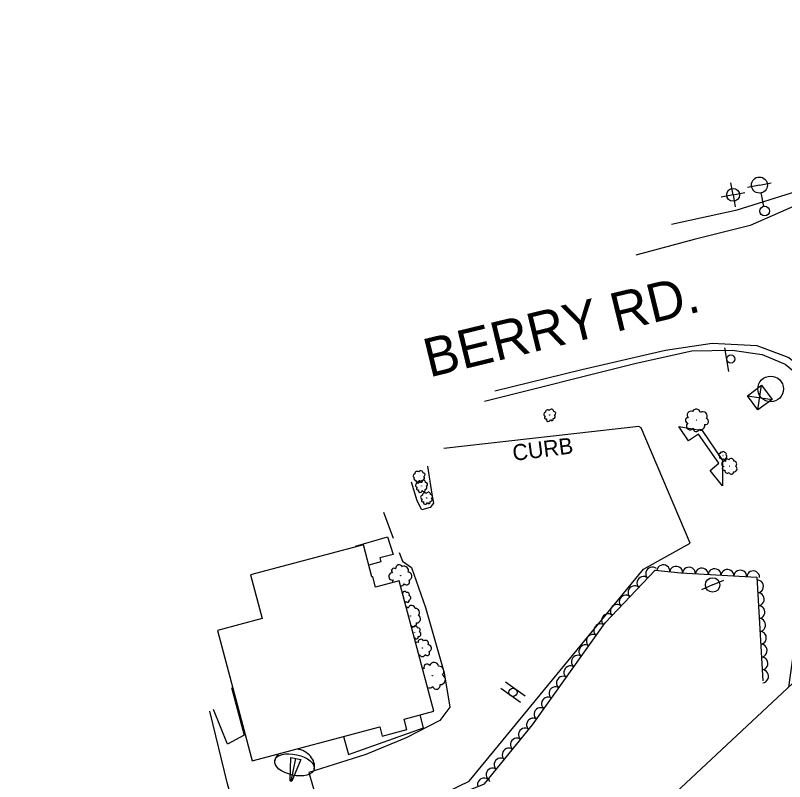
# Model space of a CAD drawing. Extents: x 1722896 to 1754269, y 648279 to 666297.
# Drawn here: x 1742187.2 to 1742426.5, y 651420.2 to 651658.4 of the extents above; entities that cross this region are included whole.
import ezdxf

# ---------------------------------------------------------------- set-up
doc = ezdxf.new("R2010")
doc.units = 0
for name, color, linetype in [('DESIGN - CENTERLINE - Proposed', 7, 'Continuous'), ('DESIGN - CENTERLINE - Proposed Text', 7, 'Continuous'), ('DESIGN - CONTOURS - Intermediate with optional Text', 7, 'Continuous'), ('DESIGN - PUBLIC HEARING - Shapes', 7, 'Continuous'), ('DESIGN - SCRATCH - User 1', 7, 'Continuous'), ('DESIGN - SHEET - Linework', 7, 'Continuous'), ('SURVEY - CENTERLINE - Preliminary Text', 7, 'Continuous'), ('SURVEY - DTM - Breaklines', 7, 'Continuous'), ('SURVEY - VEGETATION - Features with Text', 7, 'Continuous')]:
    doc.layers.add(name, color=color, linetype=linetype)

msp = doc.modelspace()

# ---------------------------------------------------------------- linework, layer by layer
at = {"layer": 'DESIGN - CENTERLINE - Proposed'}
msp.add_lwpolyline([(1742511.17, 651525.69), (1742501.84, 651443.83), (1742450.86, 651391.9), (1742379.77, 651320.5), (1742391.13, 651415.36), (1742449.49, 651469.89), (1742503.63, 651519.31), (1742511.17, 651525.69)], dxfattribs=at)
at = {"layer": 'DESIGN - CENTERLINE - Proposed Text'}
for p, q in [((1742272.65, 651420.38), (1742272.91, 651427.68)), ((1742274.36, 651427.33), (1742272.9, 651420.33)), ((1742272.91, 651427.68), (1742276.03, 651426.98)), ((1742276.03, 651426.98), (1742273.19, 651420.27)), ((1742272.65, 651420.38), (1742273.19, 651420.27))]:
    msp.add_line(p, q, dxfattribs=at)
for points in [[(1742293.02, 651493.37), (1742302.95, 651496.33), (1742304.69, 651490.74), (1742300.54, 651489.78), (1742300.87, 651488.51), (1742297.15, 651487.48)], [(1742289.31, 651434.19), (1742290.79, 651428.57), (1742314.13, 651436.86), (1742313.08, 651440.9)]]:
    msp.add_lwpolyline(points, dxfattribs=at)
msp.add_lwpolyline([(1742317.39, 651442.05), (1742306.57, 651482.56), (1742299.24, 651480.6), (1742298.37, 651483.87), (1742298.13, 651483.81), (1742295.46, 651493.84), (1742260.3, 651484.45), (1742263.93, 651470.85), (1742250.05, 651467.14), (1742260.87, 651426.6), (1742300.53, 651437.19), (1742301.3, 651434.33), (1742308.99, 651436.38), (1742308.14, 651439.58)], close=True, dxfattribs=at)
msp.add_ellipse((1742274.04, 651425.36), major_axis=(6.14, -1.35), ratio=0.516254, dxfattribs=at)
for start_param, end_param in [(5.810462, 6.337044), (3.16087, 4.762879)]:
    msp.add_ellipse((1742274.04, 651425.36), major_axis=(-6.14, 1.35), ratio=0.798843, start_param=start_param, end_param=end_param, dxfattribs=at)
at = {"layer": 'DESIGN - CONTOURS - Intermediate with optional Text'}
for q in [(1742409.81, 651606.33), (1742414.18, 651603.32), (1742406.81, 651601.96), (1742411.18, 651598.96)]:
    msp.add_line((1742410.49, 651602.64), q, dxfattribs=at)
msp.add_circle((1742410.49, 651602.64), 2, dxfattribs=at)
at = {"layer": 'DESIGN - PUBLIC HEARING - Shapes'}
for p, q in [((1742409.2, 651547.67), (1742407.96, 651555.07)), ((1742418.2, 651535.73), (1742419.37, 651543.42)), ((1742422.17, 651542.26), (1742422.17, 651542.26)), ((1742414.94, 651540.16), (1742422.63, 651538.99)), ((1742418.79, 651539.58), (1742418.79, 651539.58)), ((1742345.76, 651446.71), (1742339.65, 651451.06)), ((1742344.36, 651444.75), (1742338.26, 651449.11))]:
    msp.add_line(p, q, dxfattribs=at)
msp.add_lwpolyline([(1742418.2, 651535.73), (1742414.94, 651540.16), (1742419.37, 651543.42), (1742422.63, 651538.99)], close=True, dxfattribs=at)
msp.add_lwpolyline([(1742399.72, 651528.22), (1742396.58, 651526.18), (1742393.63, 651530.59), (1742400.85, 651529.3), (1742407.24, 651520.01), (1742407.16, 651512.14), (1742403.31, 651516.96), (1742406.01, 651519.18), (1742399.72, 651528.22)], dxfattribs=at)
for centre, radius in [((1742409.78, 651551.59), 1.25), ((1742422.17, 651542.26), 4), ((1742342.01, 651447.91), 1.27)]:
    msp.add_circle(centre, radius, dxfattribs=at)
at = {"layer": 'SURVEY - CENTERLINE - Preliminary Text'}
for points in [[(1742465.25, 651658.45), (1742462.12, 651641.32), (1742453.92, 651619.45), (1742446.04, 651608.11), (1742437.25, 651602.53), (1742415.78, 651593.15), (1742398.42, 651588.71), (1742380.2, 651583.89)], [(1742391.32, 651593.47), (1742411.79, 651597.97), (1742430.29, 651603.83), (1742442.46, 651611.27), (1742450.92, 651622.45), (1742462.21, 651656.37)], [(1742336.32, 651541.66), (1742363.46, 651548.27), (1742389.44, 651554.35), (1742403.95, 651556.52), (1742417.87, 651555.74), (1742427.81, 651552.02), (1742431.9, 651548.74), (1742435.68, 651542.18), (1742438.69, 651535.34), (1742440.02, 651527.41), (1742439.42, 651517.36), (1742438.18, 651504.92)], [(1742333.12, 651538.47), (1742380.36, 651550.33), (1742397.64, 651554.08), (1742410.17, 651554.3), (1742419.55, 651552.99), (1742426.71, 651549.93), (1742431.36, 651546.15), (1742434.4, 651540.32), (1742437.3, 651532.44), (1742438.15, 651527.78), (1742437.08, 651516.29), (1742427.69, 651449.52)], [(1742306.57, 651491.39), (1742307.62, 651488.72), (1742310.4, 651486.72), (1742314.81, 651474.32), (1742320.55, 651453.99), (1742322.34, 651443.35), (1742319.21, 651439.19), (1742308.81, 651433.8), (1742296.2, 651428.61), (1742278.48, 651422.97), (1742284.17, 651403.25), (1742311.85, 651412.36), (1742328.41, 651420.32), (1742382.66, 651486.19), (1742397.09, 651494.27), (1742381.89, 651530.15), (1742381.21, 651530.59), (1742320.51, 651523.74)], [(1742315.37, 651518.25), (1742316.79, 651509.53), (1742317.23, 651506.77), (1742316.27, 651505.39), (1742313.63, 651504.7), (1742312.21, 651507.47), (1742310.46, 651513.25)], [(1742301.69, 651504), (1742304.76, 651495.83)], [(1742188.83, 651372.83), (1742192.69, 651357.33), (1742240.77, 651370.23), (1742265.31, 651377.47), (1742253.15, 651419.45), (1742247.68, 651442.05)]]:
    msp.add_lwpolyline(points, dxfattribs=at)
at = {"layer": 'SURVEY - DTM - Breaklines'}
for p, q in [((1742418.68, 651605.68), (1742415.01, 651604.93)), ((1742418.68, 651605.68), (1742422.36, 651606.42)), ((1742420.02, 651599.06), (1742419.18, 651603.22)), ((1742404.12, 651481.3), (1742400.66, 651479.84)), ((1742404.12, 651481.3), (1742407.57, 651482.76))]:
    msp.add_line(p, q, dxfattribs=at)
for centre, radius in [((1742418.68, 651605.68), 2.5), ((1742420.32, 651597.59), 1.5), ((1742404.12, 651481.3), 2.25)]:
    msp.add_circle(centre, radius, dxfattribs=at)
at = {"layer": 'SURVEY - VEGETATION - Features with Text'}
for points in [[(1742187.19, 651369.99), (1742191.32, 651354.45), (1742234.52, 651365.12), (1742265.55, 651374.24), (1742266.39, 651384.98), (1742272.61, 651397.59), (1742294.95, 651404.04), (1742333.13, 651419.44), (1742348.07, 651437.82), (1742370.7, 651469.5), (1742386.2, 651485.95), (1742394.22, 651485.07), (1742417.87, 651483.71), (1742419.71, 651451.45)], [(1742254.47, 651449.47), (1742258.35, 651434.55), (1742253.22, 651431.78), (1742248.86, 651442.61)]]:
    msp.add_lwpolyline(points, dxfattribs=at)
for centre, radius in [((1742353.43, 651534.16), 0.022), ((1742399.14, 651532.57), 0.0416), ((1742407.34, 651521.56), 0.0148), ((1742409.44, 651518.26), 0.0286), ((1742312.79, 651515.02), 0.022), ((1742313.55, 651512.08), 0.022), ((1742315.14, 651508.35), 0.022), ((1742307.06, 651484.21), 0.0399), ((1742308.38, 651477.53), 0.0211), ((1742310.07, 651471.66), 0.0386), ((1742311.39, 651466.58), 0.024), ((1742313.78, 651461.69), 0.0324), ((1742316.93, 651453.07), 0.049)]:
    msp.add_circle(centre, radius, dxfattribs=at)
for centre, radius, start, end in [((1742353.95, 651535.26), 0.714, 357.4425, 153.281), ((1742399.03, 651534.63), 1.36, 15.5625, 153.0867), ((1742352.19, 651534.38), 0.631, 97.494, 254.2829), ((1742352.23, 651533.4), 0.433, 119.6101, 298.3558), ((1742352.82, 651535.06), 0.719, 46.5467, 184.0709), ((1742354.46, 651533.74), 0.679, 277.5365, 44.3822), ((1742354.78, 651534.71), 0.527, 287.6954, 102.6957), ((1742397.35, 651534.15), 1.19, 66.5098, 223.2987), ((1742401.06, 651533.85), 1.35, 326.4583, 122.2968), ((1742353.03, 651532.8), 0.629, 159.6308, 353.0505), ((1742354.1, 651532.9), 0.479, 202.2495, 19.5686), ((1742396.46, 651532.51), 0.819, 88.6259, 267.3716), ((1742397.16, 651530.76), 1.19, 128.6466, 322.0663), ((1742400.4, 651530.89), 1.28, 246.5523, 13.398), ((1742401.87, 651532.16), 0.996, 256.7112, 71.7115), ((1742399, 651529.89), 0.906, 171.2653, 348.5844), ((1742406.42, 651521.78), 0.423, 72.9056, 266.3253), ((1742406.79, 651522.34), 0.291, 32.8849, 211.6305), ((1742407.45, 651522.4), 0.424, 10.7687, 167.5576), ((1742407.93, 651522.01), 0.483, 319.8215, 97.3457), ((1742408.1, 651521.25), 0.48, 270.7173, 66.5558), ((1742406.53, 651521.07), 0.322, 115.5242, 292.8434), ((1742407.1, 651520.86), 0.456, 190.8113, 317.6569), ((1742407.75, 651518.97), 0.817, 63.263, 256.6827), ((1742407.77, 651520.68), 0.354, 200.9702, 15.9705), ((1742408.64, 651519.91), 0.562, 23.2423, 201.988), ((1742409.91, 651519.83), 0.819, 1.1262, 157.9151), ((1742410.7, 651518.91), 0.933, 310.1789, 87.7031), ((1742313.31, 651516.13), 0.714, 357.4425, 153.281), ((1742407.73, 651517.58), 0.622, 105.8817, 283.2008), ((1742408.75, 651516.99), 0.881, 181.1687, 308.0144), ((1742410.79, 651517.42), 0.927, 261.0747, 56.9132), ((1742311.55, 651515.25), 0.631, 97.494, 254.2829), ((1742311.59, 651514.27), 0.433, 119.6101, 298.3558), ((1742312.18, 651515.93), 0.719, 46.5467, 184.0709), ((1742313.82, 651514.6), 0.679, 277.5365, 44.3822), ((1742314.14, 651515.58), 0.527, 287.6954, 102.6957), ((1742409.97, 651516.43), 0.684, 191.3276, 6.3279), ((1742312.31, 651512.31), 0.631, 97.494, 254.2829), ((1742312.39, 651513.67), 0.629, 159.6308, 353.0505), ((1742312.95, 651512.98), 0.719, 46.5467, 184.0709), ((1742313.46, 651513.77), 0.479, 202.2495, 19.5686), ((1742314.08, 651513.18), 0.714, 357.4425, 153.281), ((1742314.58, 651511.66), 0.679, 277.5365, 44.3822), ((1742314.91, 651512.64), 0.527, 287.6954, 102.6957), ((1742312.36, 651511.32), 0.433, 119.6101, 298.3558), ((1742313.15, 651510.72), 0.629, 159.6308, 353.0505), ((1742314.22, 651510.83), 0.479, 202.2495, 19.5686), ((1742314.54, 651509.26), 0.719, 46.5467, 184.0709), ((1742315.67, 651509.46), 0.714, 357.4425, 153.281), ((1742313.9, 651508.58), 0.631, 97.494, 254.2829), ((1742313.95, 651507.6), 0.433, 119.6101, 298.3558), ((1742315.81, 651507.1), 0.479, 202.2495, 19.5686), ((1742316.17, 651507.93), 0.679, 277.5365, 44.3822), ((1742316.5, 651508.91), 0.527, 287.6954, 102.6957), ((1742314.74, 651507), 0.629, 159.6308, 353.0505), ((1742304.99, 651485.73), 0.784, 50.8753, 229.621), ((1742306.62, 651486.45), 1.14, 28.7592, 185.5481), ((1742308.18, 651485.83), 1.3, 337.8119, 115.3361), ((1742304.5, 651483.99), 1.14, 90.896, 284.3157), ((1742309.26, 651484.05), 1.29, 288.7077, 84.5462), ((1742305.38, 651482.26), 0.868, 133.5147, 196.0987), ((1742307.03, 651482.19), 1.23, 268.7695, 335.6474), ((1742308.89, 651482.29), 0.954, 218.9606, 33.9609), ((1742307.4, 651478.46), 0.415, 43.8515, 65.4242), ((1742308.3, 651478.73), 0.604, 21.7353, 178.5242), ((1742309.08, 651478.3), 0.688, 330.788, 108.3123), ((1742308.24, 651476.47), 0.65, 281.9811, 328.6235), ((1742309.22, 651476.4), 0.504, 211.9368, 26.937), ((1742309.53, 651477.3), 0.684, 281.6839, 77.5224), ((1742308.74, 651473.76), 0.759, 29.6094, 91.2795), ((1742310.46, 651473.83), 1.11, 7.4932, 164.2821), ((1742311.65, 651472.72), 1.26, 316.546, 94.0702), ((1742312, 651470.74), 1.25, 267.4418, 63.2803), ((1742311.04, 651469.29), 0.923, 209.5397, 12.695), ((1742310.56, 651467.89), 0.471, 29.6024, 113.2301), ((1742311.63, 651467.93), 0.687, 7.4862, 164.2752), ((1742312.37, 651467.24), 0.783, 316.539, 94.0632), ((1742312.59, 651466.01), 0.777, 267.4348, 63.2733), ((1742310.93, 651465.46), 0.739, 300.8087, 314.3745), ((1742311.99, 651465.11), 0.573, 197.6877, 12.688), ((1742313.38, 651463.5), 0.929, 30.2998, 187.0887), ((1742312.07, 651462.88), 0.638, 52.416, 126.1946), ((1742314.66, 651463.03), 1.06, 339.3525, 116.8768), ((1742315.58, 651461.61), 1.05, 290.2484, 86.0869), ((1742312.46, 651460.07), 0.705, 294.4037, 312.3745), ((1742313.8, 651460.05), 0.999, 210.3424, 337.188), ((1742315.31, 651460.17), 0.775, 220.5013, 35.5015), ((1742317.44, 651455.84), 1.41, 7.4927, 164.2817), ((1742313.91, 651453.97), 1.4, 69.6296, 92.9669), ((1742315.25, 651455.74), 0.965, 29.6089, 208.3545), ((1742318.94, 651454.43), 1.6, 316.5455, 94.0697), ((1742319.39, 651451.9), 1.59, 267.4413, 63.2798), ((1742318.17, 651450.06), 1.17, 197.6942, 12.6945), ((1742316, 651450.78), 1.51, 248.116, 314.381)]:
    msp.add_arc(centre, radius, start, end, dxfattribs=at)
for centre, major_axis in [((1742385.24, 651484.94), (1.37, 1.46)), ((1742388.79, 651485.67), (1.99, -0.22)), ((1742392.77, 651485.23), (1.99, -0.22)), ((1742396.75, 651484.92), (2, -0.11)), ((1742400.75, 651484.69), (2, -0.11)), ((1742404.74, 651484.46), (2, -0.11)), ((1742408.73, 651484.23), (2, -0.11)), ((1742412.73, 651484), (2, -0.11)), ((1742416.72, 651483.78), (2, -0.11)), ((1742382.5, 651482.03), (1.37, 1.46)), ((1742379.76, 651479.12), (1.37, 1.46)), ((1742418.03, 651480.86), (0.11, -2)), ((1742418.26, 651476.87), (0.11, -2)), ((1742377.01, 651476.21), (1.37, 1.46)), ((1742374.27, 651473.3), (1.37, 1.46)), ((1742418.48, 651472.88), (0.11, -2)), ((1742371.53, 651470.39), (1.37, 1.46)), ((1742369.08, 651467.23), (1.16, 1.63)), ((1742418.71, 651468.88), (0.11, -2)), ((1742418.94, 651464.89), (0.11, -2)), ((1742366.75, 651463.98), (1.16, 1.63)), ((1742364.43, 651460.72), (1.16, 1.63)), ((1742419.17, 651460.89), (0.11, -2)), ((1742362.1, 651457.47), (1.16, 1.63)), ((1742419.4, 651456.9), (0.11, -2)), ((1742359.78, 651454.21), (1.16, 1.63)), ((1742419.63, 651452.91), (0.11, -2)), ((1742357.45, 651450.96), (1.16, 1.63)), ((1742355.13, 651447.7), (1.16, 1.63)), ((1742352.81, 651444.45), (1.16, 1.63)), ((1742350.48, 651441.19), (1.16, 1.63)), ((1742348.16, 651437.94), (1.16, 1.63)), ((1742345.64, 651434.83), (1.26, 1.55)), ((1742343.12, 651431.72), (1.26, 1.55)), ((1742340.59, 651428.62), (1.26, 1.55)), ((1742338.07, 651425.52), (1.26, 1.55)), ((1742335.55, 651422.41), (1.26, 1.55)), ((1742332.97, 651419.38), (1.85, 0.75))]:
    msp.add_ellipse(centre, major_axis=major_axis, ratio=0.940188, start_param=0, end_param=3.141593, dxfattribs=at)

# ---------------------------------------------------------------- texts
at = {"layer": 'DESIGN - SCRATCH - User 1'}
msp.add_text('CURB', height=5, rotation=7.346, dxfattribs=at).set_placement((1742342.18, 651519.86))
at = {"layer": 'DESIGN - SHEET - Linework'}
msp.add_text('BERRY RD.', height=12, rotation=13.6826, dxfattribs=at).set_placement((1742315.97, 651545.82))

doc.saveas('drawing.dxf')
